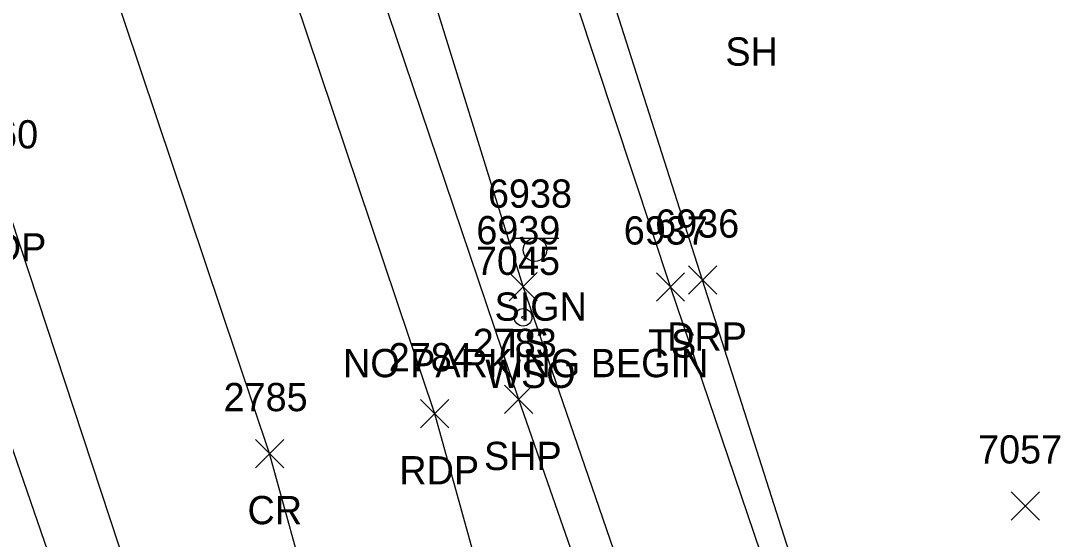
# Model space of a CAD drawing. Extents: x 1769141 to 1770911, y 735471 to 741449.
# Drawn here: x 1770593.8 to 1770667.4, y 737221.2 to 737257.9 of the extents above; entities that cross this region are included whole.
import ezdxf

# ---------------------------------------------------------------- set-up
doc = ezdxf.new("R2010")
doc.units = 0
for name, color, linetype in [('L_A', 7, 'Continuous'), ('L_I', 7, 'Continuous'), ('L_TIC', 7, 'Continuous'), ('LELB', 7, 'Continuous'), ('P_A', 7, 'Continuous'), ('P_I', 7, 'Continuous'), ('P_TIC', 7, 'Continuous'), ('PET', 7, 'Continuous'), ('PRC', 7, 'Continuous'), ('PSP', 7, 'Continuous'), ('R_A', 7, 'Continuous'), ('R_I', 7, 'Continuous'), ('R_TIC', 7, 'Continuous'), ('RDP', 7, 'Continuous'), ('S_A', 7, 'Continuous'), ('S_C', 7, 'Continuous'), ('S_I', 7, 'Continuous'), ('SSGN', 7, 'Continuous'), ('U_A', 7, 'Continuous'), ('U_I', 7, 'Continuous'), ('UWV', 7, 'Continuous')]:
    doc.layers.add(name, color=color, linetype=linetype)

msp = doc.modelspace()

# ---------------------------------------------------------------- linework, layer by layer
at = {"layer": 'L_TIC'}
for points in [[(1770628.375, 737238.096), (1770630.375, 737240.096)], [(1770630.375, 737238.096), (1770628.375, 737240.096)], [(1770638.804, 737238.076), (1770640.804, 737240.076)], [(1770640.804, 737238.076), (1770638.804, 737240.076)], [(1770663.916, 737222.578), (1770665.916, 737224.578)], [(1770665.916, 737222.578), (1770663.916, 737224.578)]]:
    msp.add_lwpolyline(points, dxfattribs=at)
at = {"layer": 'LELB'}
for points in [[(1770667.059, 737209.784), (1770650.276, 737208.194), (1770639.804, 737239.076), (1770626.588, 737278.985), (1770615.665, 737316.741), (1770606.889, 737344.413), (1770623.935, 737352.443), (1770627.12, 737356.412), (1770639.628, 737361.755)], [(1770667.059, 737209.784), (1770661.511, 737198.795), (1770648.869, 737197.776), (1770641.464, 737203.965), (1770629.375, 737239.096), (1770618.324, 737274.713), (1770606.199, 737314.017), (1770597.958, 737339.829), (1770601.068, 737347.648), (1770609.076, 737352.74), (1770612.603, 737353.688), (1770612.143, 737354.974), (1770623.018, 737358.017), (1770623.556, 737356.471), (1770626.216, 737360.588)]]:
    msp.add_lwpolyline(points, dxfattribs=at)
at = {"layer": 'P_TIC'}
for points in [[(1770628.066, 737230.113), (1770630.066, 737232.113)], [(1770630.066, 737230.113), (1770628.066, 737232.113)], [(1770622.12, 737229.101), (1770624.12, 737231.101)], [(1770624.12, 737229.101), (1770622.12, 737231.101)], [(1770610.429, 737226.28), (1770612.429, 737228.28)], [(1770612.429, 737226.28), (1770610.429, 737228.28)]]:
    msp.add_lwpolyline(points, dxfattribs=at)
at = {"layer": 'PET'}
for points in [[(1770273.033, 736558.892), (1770311.785, 736611.417), (1770334.278, 736642.027), (1770362.146, 736677.394), (1770395.214, 736718.715), (1770421.357, 736750.436), (1770447.16, 736781.609), (1770463.211, 736800.129), (1770491.513, 736834.01), (1770534.736, 736889.691), (1770564.339, 736930.522), (1770585.978, 736965.52), (1770596.025, 736985.792), (1770612.398, 737032.331), (1770618.899, 737068.158), (1770621.164, 737108.893), (1770618.696, 737143.125), (1770611.798, 737180.693), (1770603.3, 737213.06), (1770592.485, 737245.879), (1770581.452, 737278.474)], [(1770275.701, 736500.443), (1770293.456, 736523.994), (1770308.246, 736544.527), (1770339.602, 736585.989), (1770354.041, 736607.647), (1770377.094, 736638.846), (1770405.465, 736677.522), (1770433.078, 736714.634), (1770457.829, 736747.118), (1770487.075, 736785.889), (1770511.852, 736818.72), (1770532.144, 736846.484), (1770557.142, 736879.905), (1770576.719, 736906.621), (1770599.363, 736940.91), (1770615.19, 736970.363), (1770629.485, 737005.853), (1770638.546, 737040.65), (1770643.239, 737068.348), (1770645.294, 737100.928), (1770643.286, 737138.022), (1770637.483, 737178.199), (1770623.12, 737230.101), (1770608.302, 737274.144)]]:
    msp.add_lwpolyline(points, dxfattribs=at)
at = {"layer": 'PRC'}
msp.add_lwpolyline([(1770275.213, 736520.725), (1770298.103, 736551.293), (1770321.863, 736584.275), (1770345.264, 736616.165), (1770366.92, 736646.031), (1770396.691, 736686.202), (1770425.295, 736724.734), (1770448.379, 736754.992), (1770477.139, 736793.691), (1770501.731, 736826.243), (1770522.956, 736854.301), (1770547.637, 736887.359), (1770567.264, 736914.203), (1770589.054, 736947.071), (1770604.648, 736975.905), (1770617.455, 737008.215), (1770626.945, 737043.995), (1770631.179, 737069.881), (1770632.95, 737101.223), (1770631.261, 737138.454), (1770625.462, 737176.494), (1770611.429, 737227.28), (1770596.591, 737271.455)], dxfattribs=at)
at = {"layer": 'PSP'}
for points in [[(1770309.307, 736612.498), (1770333.166, 736643.272), (1770360.374, 736678.088), (1770362.327, 736680.597), (1770393.293, 736720.827), (1770418.703, 736752.623), (1770444.15, 736783.405), (1770460.866, 736802.481), (1770489.604, 736835.53), (1770496.104, 736844.034), (1770495.661, 736846.229), (1770525.964, 736887.568), (1770531.668, 736892.213), (1770561.205, 736933.711), (1770581.742, 736967.46), (1770597.363, 737001.442), (1770607.312, 737032.413), (1770614.05, 737069.489), (1770616.453, 737108.678), (1770613.941, 737142.234), (1770607.285, 737180.121), (1770598.894, 737211.185), (1770587.449, 737244.334), (1770575.082, 737276.146)], [(1770340.145, 736567.061), (1770355.712, 736595.48), (1770384.336, 736632.07), (1770413.376, 736670.654), (1770426.21, 736690.901), (1770435.181, 736712.82), (1770460.126, 736745.306), (1770489.927, 736784.126), (1770514.631, 736816.065), (1770535.698, 736843.486), (1770560.973, 736877.108), (1770581.175, 736903.184), (1770605.599, 736937.839), (1770621.173, 736966.95), (1770635.97, 737003.978), (1770646.024, 737037.66), (1770650.838, 737066.811), (1770652.594, 737098.802), (1770650.922, 737139.651), (1770647.506, 737164.146), (1770640.683, 737197.771), (1770629.066, 737231.113), (1770614.088, 737275.469)]]:
    msp.add_lwpolyline(points, dxfattribs=at)
at = {"layer": 'R_TIC'}
for points in [[(1770641.081, 737238.565), (1770643.081, 737240.565)], [(1770643.081, 737238.565), (1770641.081, 737240.565)]]:
    msp.add_lwpolyline(points, dxfattribs=at)
at = {"layer": 'RDP'}
msp.add_lwpolyline([(1770651.862, 737208.862), (1770642.081, 737239.565), (1770629.167, 737279.988), (1770617.176, 737317.21), (1770608.974, 737343.703), (1770621.898, 737347.934), (1770627.275, 737353.062), (1770640.145, 737357.787), (1770643.533, 737361.797), (1770642.151, 737367.132), (1770639.052, 737367.799), (1770622.328, 737363.576), (1770608.882, 737359.528), (1770602.841, 737355.207), (1770597.547, 737349.203), (1770594.142, 737341.772)], dxfattribs=at)
at = {"layer": 'SSGN'}
for p, q in [((1770628.563, 737242.539), (1770631.897, 737242.539)), ((1770630.21, 737241.705), (1770630.21, 737241.705))]:
    msp.add_line(p, q, dxfattribs=at)
msp.add_circle((1770630.21, 737241.705), 0.833, dxfattribs=at)
at = {"layer": 'UWV'}
for radius in [0.625, 0.0833]:
    msp.add_circle((1770629.372, 737236.924), radius, dxfattribs=at)

# ---------------------------------------------------------------- texts
at = {"layer": 'L_A'}
for s, p in [('SH', (1770643.692, 737254.738)), ('TS', (1770627.785, 737234.096)), ('TS', (1770638.213, 737234.076))]:
    msp.add_text(s, height=2, dxfattribs=at).set_placement(p)
at = {"layer": 'L_I'}
for s, p in [('6939', (1770626.06, 737242.096)), ('6937', (1770636.497, 737242.076)), ('7057', (1770661.578, 737226.578))]:
    msp.add_text(s, height=2, dxfattribs=at).set_placement(p)
at = {"layer": 'P_A'}
for s, p in [('RDP', (1770589.974, 737240.879)), ('SHP', (1770626.601, 737226.113)), ('RDP', (1770620.609, 737225.101)), ('CR', (1770609.862, 737222.28))]:
    msp.add_text(s, height=2, dxfattribs=at).set_placement(p)
at = {"layer": 'P_I'}
for s, p in [('2860', (1770589.092, 737248.879)), ('2783', (1770625.806, 737234.113)), ('2784', (1770619.86, 737233.101)), ('2785', (1770608.169, 737230.28))]:
    msp.add_text(s, height=2, dxfattribs=at).set_placement(p)
at = {"layer": 'R_A'}
msp.add_text('DRP', height=2, dxfattribs=at).set_placement((1770639.569, 737234.565))
at = {"layer": 'R_I'}
msp.add_text('6936', height=2, dxfattribs=at).set_placement((1770638.719, 737242.565))
at = {"layer": 'S_A'}
msp.add_text('SIGN', height=2, dxfattribs=at).set_placement((1770627.348, 737236.685))
at = {"layer": 'S_C'}
msp.add_text('NO PARKING BEGIN', height=2, dxfattribs=at).set_placement((1770616.624, 737232.685))
at = {"layer": 'S_I'}
msp.add_text('6938', height=2, dxfattribs=at).set_placement((1770626.883, 737244.685))
at = {"layer": 'U_A'}
msp.add_text('WSO', height=2, dxfattribs=at).set_placement((1770626.703, 737231.925))
at = {"layer": 'U_I'}
msp.add_text('7045', height=2, dxfattribs=at).set_placement((1770626.034, 737239.925))

doc.saveas('drawing.dxf')
